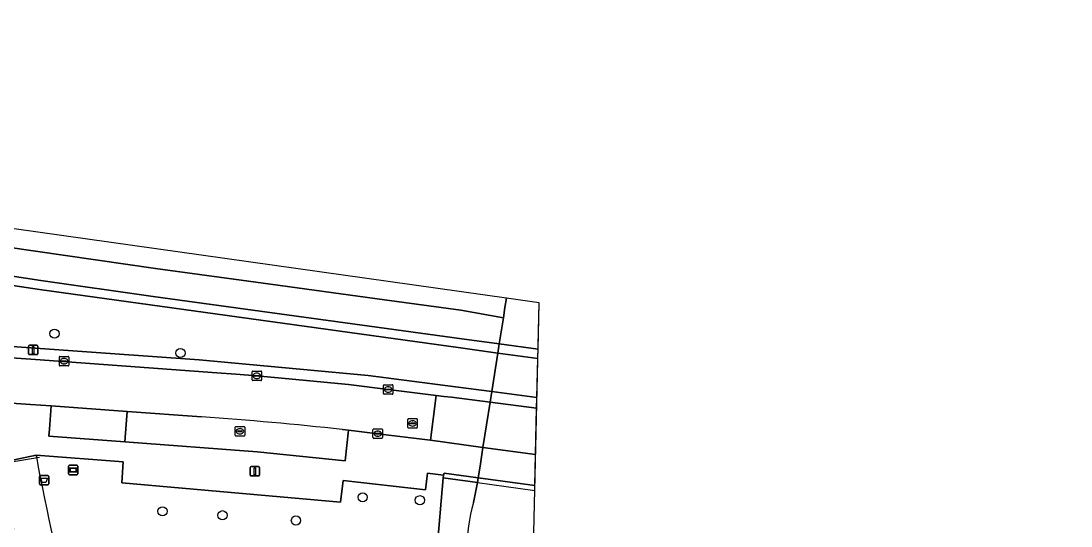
# Model space of a CAD drawing. Extents: x 160203 to 161530, y 379528 to 381797.
# Drawn here: x 161203.9 to 161315.2, y 381703.7 to 381757.1 of the extents above; entities that cross this region are included whole.
import ezdxf

# ---------------------------------------------------------------- set-up
doc = ezdxf.new("R2010")
doc.units = 0
for name, color, linetype in [('IMGEO_Afvalbak', 7, 'Continuous'), ('IMGEO_Berm_groen', 7, 'Continuous'), ('IMGEO_Boom', 7, 'Continuous'), ('IMGEO_Brandkraan', 7, 'Continuous'), ('IMGEO_Dek', 7, 'Continuous'), ('IMGEO_Groenvoorziening', 7, 'Continuous'), ('IMGEO_Hek', 7, 'Continuous'), ('IMGEO_Informatiebord', 7, 'Continuous'), ('IMGEO_Kolk', 7, 'Continuous'), ('IMGEO_Lichtmast', 7, 'Continuous'), ('IMGEO_Muur', 7, 'Continuous'), ('IMGEO_Oever', 7, 'Continuous'), ('IMGEO_Parkeervlak_open', 7, 'Continuous'), ('IMGEO_Rijbaan_lokaal_open', 7, 'Continuous'), ('IMGEO_Rijbaan_regionaal_gesloten', 7, 'Continuous'), ('IMGEO_Rioolput', 7, 'Continuous'), ('IMGEO_Vlaggenmast', 7, 'Continuous'), ('IMGEO_Voetpad_open', 7, 'Continuous'), ('IMGEO_Waterloop', 7, 'Continuous')]:
    doc.layers.add(name, color=color, linetype=linetype)

msp = doc.modelspace()

# ---------------------------------------------------------------- linework, layer by layer
at = {"layer": 'IMGEO_Afvalbak'}
for p, q in [((161205.85, 381708.13), (161205.85, 381708.93)), ((161205.85, 381708.93), (161205.85, 381708.13)), ((161205.95, 381709.03), (161206.74, 381709.03)), ((161206.74, 381709.03), (161205.95, 381709.03)), ((161206.84, 381708.93), (161206.84, 381708.13)), ((161206.84, 381708.13), (161206.84, 381708.93)), ((161206.74, 381708.03), (161205.95, 381708.03)), ((161205.95, 381708.03), (161206.74, 381708.03))]:
    msp.add_line(p, q, dxfattribs=at)
msp.add_lwpolyline([(161206, 381708.74), (161206.7, 381708.74), (161206.55, 381708.27), (161206.14, 381708.27), (161206, 381708.74)], dxfattribs=at)
for centre, start, end in [((161205.95, 381708.93), 90, 180), ((161205.95, 381708.93), 90, 180), ((161205.95, 381708.13), 180, 270), ((161205.95, 381708.13), 180, 270), ((161206.74, 381708.93), 0, 90), ((161206.74, 381708.93), 360, 90), ((161206.74, 381708.13), 270, 0), ((161206.74, 381708.13), 270, 0)]:
    msp.add_arc(centre, 0.1, start, end, dxfattribs=at)
at = {"layer": 'IMGEO_Berm_groen'}
for points in [[(161161.22, 381735.6), (161133.51, 381740.47), (161107.85, 381745.21), (161084.22, 381749.92), (161077.21, 381751.44), (161073.49, 381731.99), (161075.95, 381731.58), (161088.6, 381730.59), (161107.21, 381729.49), (161222.78, 381721.25), (161240.72, 381719.61), (161249.95, 381718.41), (161253.81, 381717.91), (161254.45, 381721.99), (161250.49, 381722.54), (161205.86, 381728.7), (161186.98, 381731.52)], [(161258.7, 381721.4), (161258.72, 381722.41), (161254.6, 381722.96), (161254.45, 381721.99)], [(161258.6, 381717.29), (161258.7, 381721.4), (161254.45, 381721.99), (161253.81, 381717.91)], [(161258.57, 381716.15), (161258.6, 381717.29), (161253.81, 381717.91), (161253.63, 381716.78)]]:
    msp.add_lwpolyline(points, close=True, dxfattribs=at)
for points in [[(161186.98, 381731.52), (161205.86, 381728.7), (161250.49, 381722.54), (161254.45, 381721.99), (161254.6, 381722.96), (161250.62, 381723.5), (161217.92, 381727.99), (161206, 381729.68), (161187.13, 381732.51)], [(161188.28, 381722.5), (161205.46, 381721.3), (161224.66, 381719.89), (161226.68, 381719.74), (161228.91, 381719.57), (161233.78, 381719.12), (161238.62, 381718.64), (161242.83, 381718.13), (161247.93, 381717.5), (161248.73, 381717.4), (161249.54, 381717.3), (161253.63, 381716.78), (161253.81, 381717.91), (161249.95, 381718.41), (161240.72, 381719.61), (161222.78, 381721.25), (161107.21, 381729.49)]]:
    msp.add_lwpolyline(points, dxfattribs=at)
at = {"layer": 'IMGEO_Boom'}
for centre in [(161207.46, 381724.04), (161220.81, 381721.99), (161240.12, 381706.71), (161246.19, 381706.4), (161218.91, 381705.23), (161225.27, 381704.81), (161233.05, 381704.26)]:
    msp.add_circle(centre, 0.489, dxfattribs=at)
at = {"layer": 'IMGEO_Brandkraan'}
for p, q in [((161226.61, 381713.28), (161226.61, 381714.13)), ((161226.69, 381714.21), (161227.54, 381714.21)), ((161226.87, 381713.7), (161226.87, 381713.71)), ((161227.31, 381713.66), (161226.91, 381713.66)), ((161226.92, 381713.75), (161227.31, 381713.75)), ((161227.1, 381713.98), (161227.13, 381713.98)), ((161227.36, 381713.71), (161227.36, 381713.7)), ((161227.62, 381714.13), (161227.62, 381713.28)), ((161227.54, 381713.2), (161226.69, 381713.2)), ((161227.12, 381713.43), (161227.1, 381713.43))]:
    msp.add_line(p, q, dxfattribs=at)
for points in [[(161226.61, 381713.28), (161226.61, 381714.13)], [(161226.69, 381714.21), (161227.54, 381714.21)], [(161227.62, 381714.13), (161227.62, 381713.28)], [(161227.54, 381713.2), (161226.69, 381713.2)]]:
    msp.add_lwpolyline(points, dxfattribs=at)
for centre, radius, start, end in [((161226.69, 381714.13), 0.0765, 91.552, 178.448), ((161226.69, 381714.13), 0.0765, 91.552, 178.448), ((161226.91, 381713.71), 0.0403, 85.8775, 175.7526), ((161226.91, 381713.7), 0.0366, 178.938, 274.7102), ((161227.32, 381713.71), 0.0386, 1.7309, 96.639), ((161227.31, 381713.7), 0.043, 264.8664, 352.4533), ((161227.54, 381714.13), 0.0765, 1.552, 88.448), ((161227.54, 381714.13), 0.0765, 1.552, 88.448), ((161226.69, 381713.28), 0.0765, 181.552, 268.448), ((161226.69, 381713.28), 0.0765, 181.552, 268.448), ((161227.54, 381713.28), 0.0765, 271.552, 358.448), ((161227.54, 381713.28), 0.0765, 271.552, 358.448)]:
    msp.add_arc(centre, radius, start, end, dxfattribs=at)
for centre, major_axis, ratio, start_param, end_param in [((161227.1, 381713.7), (-0.387, 0.002), 0.722429, 4.712389, 7.853982), ((161227.13, 381713.7), (-0.39, 0.002), 0.717154, 1.570796, 4.712389)]:
    msp.add_ellipse(centre, major_axis=major_axis, ratio=ratio, start_param=start_param, end_param=end_param, dxfattribs=at)
at = {"layer": 'IMGEO_Dek'}
msp.add_lwpolyline([(161255.36, 381727.8), (161255.21, 381726.81), (161255.04, 381725.73), (161254.6, 381722.96), (161254.45, 381721.99), (161253.81, 381717.91), (161253.63, 381716.78), (161252.88, 381712), (161252.57, 381710.02), (161252.38, 381708.78), (161252.3, 381708.28), (161258.37, 381707.44), (161258.84, 381727.31)], close=True, dxfattribs=at)
at = {"layer": 'IMGEO_Groenvoorziening'}
msp.add_lwpolyline([(161215.17, 381715.8), (161207.1, 381716.38), (161206.92, 381713.91), (161206.86, 381713.18), (161214.93, 381712.59)], close=True, dxfattribs=at)
msp.add_lwpolyline([(161243.39, 381701.91), (161247.97, 381700.94), (161248.67, 381708.79), (161248.71, 381709.07), (161247.01, 381709.27), (161246.78, 381707.52), (161238.05, 381708.5), (161237.78, 381706.21), (161214.6, 381708.24), (161214.75, 381710.48), (161205.52, 381711.16), (161205.54, 381711.03)], dxfattribs=at)
msp.add_arc((161395.46, 381745.51), 193.03, 190.2899, 201.06, dxfattribs=at)
at = {"layer": 'IMGEO_Hek'}
msp.add_lwpolyline([(161205.86, 381710.92), (161201.59, 381710.22)], dxfattribs=at)
at = {"layer": 'IMGEO_Informatiebord'}
for p, q in [((161208.94, 381709.2), (161208.94, 381710)), ((161208.94, 381710), (161208.94, 381709.2)), ((161209.04, 381710.1), (161209.83, 381710.1)), ((161209.83, 381710.1), (161209.04, 381710.1)), ((161209.93, 381710), (161209.93, 381709.2)), ((161209.93, 381709.2), (161209.93, 381710)), ((161209.83, 381709.1), (161209.04, 381709.1)), ((161209.04, 381709.1), (161209.83, 381709.1))]:
    msp.add_line(p, q, dxfattribs=at)
for points in [[(161209.04, 381709.83), (161209.83, 381709.83), (161209.83, 381709.37), (161209.04, 381709.37), (161209.04, 381709.83)], [(161209.11, 381709.77), (161209.11, 381709.43), (161209.76, 381709.43), (161209.76, 381709.77), (161209.11, 381709.77)]]:
    msp.add_lwpolyline(points, dxfattribs=at)
for centre, start, end in [((161209.04, 381710), 90, 180), ((161209.04, 381710), 90, 180), ((161209.04, 381709.2), 180, 270), ((161209.04, 381709.2), 180, 270), ((161209.83, 381710), 0, 90), ((161209.83, 381710), 360, 90), ((161209.83, 381709.2), 270, 0), ((161209.83, 381709.2), 270, 0)]:
    msp.add_arc(centre, 0.1, start, end, dxfattribs=at)
at = {"layer": 'IMGEO_Kolk'}
for p, q in [((161207.97, 381720.7), (161207.97, 381721.55)), ((161208.04, 381721.63), (161208.89, 381721.63)), ((161208.97, 381721.55), (161208.97, 381720.7)), ((161208.89, 381720.63), (161208.04, 381720.63)), ((161208.22, 381721.12), (161208.22, 381721.13)), ((161208.66, 381721.08), (161208.26, 381721.08)), ((161208.27, 381721.17), (161208.67, 381721.17)), ((161208.45, 381721.41), (161208.48, 381721.41)), ((161208.48, 381720.85), (161208.45, 381720.85)), ((161208.71, 381721.13), (161208.71, 381721.12)), ((161228.41, 381719.15), (161228.41, 381720)), ((161228.48, 381720.08), (161229.34, 381720.08)), ((161228.67, 381719.57), (161228.67, 381719.58)), ((161228.71, 381719.62), (161229.11, 381719.62)), ((161229.11, 381719.53), (161228.71, 381719.53)), ((161228.9, 381719.85), (161228.92, 381719.85)), ((161228.92, 381719.3), (161228.9, 381719.3)), ((161229.15, 381719.58), (161229.15, 381719.57)), ((161229.41, 381720), (161229.41, 381719.15)), ((161229.34, 381719.07), (161228.48, 381719.07)), ((161242.33, 381717.7), (161242.33, 381718.55)), ((161242.41, 381718.63), (161243.26, 381718.63)), ((161242.59, 381718.12), (161242.59, 381718.13)), ((161242.63, 381718.17), (161243.03, 381718.17)), ((161243.03, 381718.08), (161242.63, 381718.08)), ((161242.82, 381718.41), (161242.85, 381718.41)), ((161243.08, 381718.13), (161243.08, 381718.12)), ((161243.33, 381718.55), (161243.33, 381717.7)), ((161243.26, 381717.63), (161242.41, 381717.63)), ((161242.84, 381717.85), (161242.82, 381717.85)), ((161241.22, 381713.03), (161241.22, 381713.88)), ((161241.3, 381713.95), (161242.15, 381713.95)), ((161241.71, 381713.73), (161241.73, 381713.73)), ((161242.22, 381713.88), (161242.22, 381713.03)), ((161242.15, 381712.95), (161241.3, 381712.95)), ((161241.48, 381713.45), (161241.48, 381713.46)), ((161241.52, 381713.5), (161241.92, 381713.5)), ((161241.92, 381713.41), (161241.52, 381713.41)), ((161241.73, 381713.17), (161241.71, 381713.17)), ((161241.96, 381713.46), (161241.96, 381713.45))]:
    msp.add_line(p, q, dxfattribs=at)
for points in [[(161207.97, 381720.7), (161207.97, 381721.55)], [(161208.04, 381721.63), (161208.89, 381721.63)], [(161208.97, 381721.55), (161208.97, 381720.7)], [(161208.89, 381720.63), (161208.04, 381720.63)], [(161228.41, 381719.15), (161228.41, 381720)], [(161228.48, 381720.08), (161229.34, 381720.08)], [(161229.41, 381720), (161229.41, 381719.15)], [(161229.34, 381719.07), (161228.48, 381719.07)], [(161242.33, 381717.7), (161242.33, 381718.55)], [(161242.41, 381718.63), (161243.26, 381718.63)], [(161243.33, 381718.55), (161243.33, 381717.7)], [(161243.26, 381717.63), (161242.41, 381717.63)], [(161241.22, 381713.03), (161241.22, 381713.88)], [(161241.3, 381713.95), (161242.15, 381713.95)], [(161242.22, 381713.88), (161242.22, 381713.03)], [(161242.15, 381712.95), (161241.3, 381712.95)]]:
    msp.add_lwpolyline(points, dxfattribs=at)
for centre, radius, start, end in [((161208.04, 381721.55), 0.0765, 91.552, 178.448), ((161208.04, 381721.55), 0.0765, 91.552, 178.448), ((161208.89, 381721.55), 0.0765, 1.552, 88.448), ((161208.89, 381721.55), 0.0765, 1.552, 88.448), ((161208.04, 381720.7), 0.0765, 181.552, 268.448), ((161208.04, 381720.7), 0.0765, 181.552, 268.448), ((161208.27, 381721.13), 0.0403, 85.8775, 175.7526), ((161208.26, 381721.12), 0.0366, 178.938, 274.7102), ((161208.67, 381721.13), 0.043, 264.8664, 352.4533), ((161208.67, 381721.13), 0.0386, 1.7309, 96.639), ((161208.89, 381720.7), 0.0765, 271.552, 358.448), ((161208.89, 381720.7), 0.0765, 271.552, 358.448), ((161228.49, 381720), 0.0765, 91.552, 178.448), ((161228.49, 381720), 0.0765, 91.552, 178.448), ((161228.71, 381719.58), 0.0403, 85.8775, 175.7526), ((161228.71, 381719.57), 0.0366, 178.938, 274.7102), ((161229.11, 381719.58), 0.0386, 1.7309, 96.639), ((161229.11, 381719.57), 0.043, 264.8664, 352.4533), ((161229.33, 381720), 0.0765, 1.552, 88.448), ((161229.33, 381720), 0.0765, 1.552, 88.448), ((161228.49, 381719.15), 0.0765, 181.552, 268.448), ((161228.49, 381719.15), 0.0765, 181.552, 268.448), ((161229.33, 381719.15), 0.0765, 271.552, 358.448), ((161229.33, 381719.15), 0.0765, 271.552, 358.448), ((161242.41, 381718.55), 0.0765, 91.552, 178.448), ((161242.41, 381718.55), 0.0765, 91.552, 178.448), ((161242.63, 381718.13), 0.0403, 85.8775, 175.7526), ((161242.63, 381718.12), 0.0366, 178.938, 274.7102), ((161243.04, 381718.13), 0.0386, 1.7309, 96.639), ((161243.03, 381718.13), 0.043, 264.8664, 352.4533), ((161243.26, 381718.55), 0.0765, 1.552, 88.448), ((161243.26, 381718.55), 0.0765, 1.552, 88.448), ((161242.41, 381717.7), 0.0765, 181.552, 268.448), ((161242.41, 381717.7), 0.0765, 181.552, 268.448), ((161243.26, 381717.7), 0.0765, 271.552, 358.448), ((161243.26, 381717.7), 0.0765, 271.552, 358.448), ((161241.3, 381713.88), 0.0765, 91.552, 178.448), ((161241.3, 381713.88), 0.0765, 91.552, 178.448), ((161242.15, 381713.88), 0.0765, 1.552, 88.448), ((161242.15, 381713.88), 0.0765, 1.552, 88.448), ((161241.3, 381713.03), 0.0765, 181.552, 268.448), ((161241.3, 381713.03), 0.0765, 181.552, 268.448), ((161241.52, 381713.46), 0.0403, 85.8775, 175.7526), ((161241.52, 381713.45), 0.0366, 178.938, 274.7102), ((161241.93, 381713.46), 0.0386, 1.7309, 96.639), ((161241.92, 381713.45), 0.043, 264.8664, 352.4533), ((161242.15, 381713.03), 0.0765, 271.552, 358.448), ((161242.15, 381713.03), 0.0765, 271.552, 358.448)]:
    msp.add_arc(centre, radius, start, end, dxfattribs=at)
for centre, major_axis, ratio, start_param, end_param in [((161208.45, 381721.13), (-0.387, 0.002), 0.722429, 4.712389, 7.853982), ((161208.48, 381721.13), (-0.39, 0.002), 0.717154, 1.570796, 4.712389), ((161228.9, 381719.57), (-0.387, 0.002), 0.722429, 4.712389, 7.853982), ((161228.92, 381719.57), (-0.39, 0.002), 0.717154, 1.570796, 4.712389), ((161242.82, 381718.13), (-0.387, 0.002), 0.722429, 4.712389, 7.853982), ((161242.84, 381718.13), (-0.39, 0.002), 0.717154, 1.570796, 4.712389), ((161241.71, 381713.45), (-0.387, 0.002), 0.722429, 4.712389, 7.853982), ((161241.73, 381713.45), (-0.39, 0.002), 0.717154, 1.570796, 4.712389)]:
    msp.add_ellipse(centre, major_axis=major_axis, ratio=ratio, start_param=start_param, end_param=end_param, dxfattribs=at)
at = {"layer": 'IMGEO_Lichtmast'}
for p, q in [((161228.2, 381709.07), (161228.2, 381709.86)), ((161228.2, 381709.86), (161228.2, 381709.07)), ((161228.3, 381709.96), (161229.09, 381709.96)), ((161229.09, 381709.96), (161228.3, 381709.96)), ((161229.19, 381709.86), (161229.19, 381709.07)), ((161229.19, 381709.07), (161229.19, 381709.86)), ((161229.09, 381708.97), (161228.3, 381708.97)), ((161228.3, 381708.97), (161229.09, 381708.97))]:
    msp.add_line(p, q, dxfattribs=at)
msp.add_lwpolyline([(161228.62, 381709.84), (161228.77, 381709.84), (161228.77, 381709.09), (161228.62, 381709.09), (161228.62, 381709.84)], dxfattribs=at)
for centre, start, end in [((161228.3, 381709.86), 90, 180), ((161228.3, 381709.86), 90, 180), ((161229.09, 381709.86), 0, 90), ((161229.09, 381709.86), 360, 90), ((161228.3, 381709.07), 180, 270), ((161228.3, 381709.07), 180, 270), ((161229.09, 381709.07), 270, 0), ((161229.09, 381709.07), 270, 0)]:
    msp.add_arc(centre, 0.1, start, end, dxfattribs=at)
at = {"layer": 'IMGEO_Muur'}
for points in [[(161248.75, 381709.27), (161248.71, 381709.07), (161248.67, 381708.79), (161252.3, 381708.28), (161252.38, 381708.78)], [(161258.38, 381707.96), (161252.38, 381708.78), (161252.3, 381708.28), (161258.37, 381707.44)]]:
    msp.add_lwpolyline(points, close=True, dxfattribs=at)
at = {"layer": 'IMGEO_Oever'}
msp.add_lwpolyline([(161251.87, 381706.15), (161252.3, 381708.28), (161248.67, 381708.79), (161247.97, 381700.94), (161247.89, 381700.03), (161247.89, 381693.38), (161250.55, 381684.57), (161250.81, 381684.51), (161251.76, 381684.32), (161254.19, 381683.23), (161252.24, 381693.02)], dxfattribs=at)
msp.add_arc((161271.83, 381700.67), 20.7, 164.6501, 178.5763, dxfattribs=at)
at = {"layer": 'IMGEO_Parkeervlak_open'}
for points in [[(161223.03, 381715.24), (161215.17, 381715.8), (161214.93, 381712.59), (161228.95, 381711.52), (161238.28, 381710.59), (161238.64, 381713.82)], [(161238.64, 381713.82), (161237.97, 381713.9)]]:
    msp.add_lwpolyline(points, dxfattribs=at)
msp.add_arc((161195.29, 381321.49), 394.72, 83.7928, 85.9698, dxfattribs=at)
at = {"layer": 'IMGEO_Rijbaan_lokaal_open'}
for points in [[(161156.4, 381724.75), (161156.09, 381719.96), (161187.61, 381717.77), (161193.3, 381717.34), (161199.27, 381716.94), (161204.93, 381716.53), (161207.1, 381716.38), (161215.17, 381715.8), (161223.03, 381715.24)], [(161237.97, 381713.9), (161238.64, 381713.82), (161241.72, 381713.45), (161247.01, 381712.8), (161247.32, 381712.76), (161247.93, 381717.5), (161242.83, 381718.13), (161238.62, 381718.64), (161233.78, 381719.12), (161228.91, 381719.57), (161226.68, 381719.74), (161224.66, 381719.89), (161205.46, 381721.3), (161188.28, 381722.5), (161156.4, 381724.75)], [(161205.54, 381711.03), (161205.52, 381711.16), (161201.84, 381710.39), (161203.11, 381703.34)]]:
    msp.add_lwpolyline(points, dxfattribs=at)
for points in [[(161253.63, 381716.78), (161249.54, 381717.3), (161248.73, 381717.4), (161247.93, 381717.5), (161247.32, 381712.76), (161252.88, 381712)], [(161258.46, 381711.23), (161258.57, 381716.15), (161253.63, 381716.78), (161252.88, 381712)]]:
    msp.add_lwpolyline(points, close=True, dxfattribs=at)
for centre, radius, start, end in [((161195.29, 381321.49), 394.72, 83.7928, 85.9698), ((161395.46, 381745.51), 193.03, 190.2899, 201.06)]:
    msp.add_arc(centre, radius, start, end, dxfattribs=at)
at = {"layer": 'IMGEO_Rijbaan_regionaal_gesloten'}
for points in [[(161255.36, 381727.8), (161186.09, 381737.53), (161109.16, 381750.8), (161078.3, 381757.14), (161077.95, 381755.32), (161078.23, 381755.25), (161090.27, 381752.77), (161106.22, 381749.56), (161122.22, 381746.56), (161137.82, 381743.68), (161150.01, 381741.54), (161162.17, 381739.47), (161177.88, 381736.95), (161190.06, 381735.09), (161202.27, 381733.22), (161218.15, 381730.95), (161230.36, 381729.27), (161242.45, 381727.61), (161250.52, 381726.52), (161255.04, 381725.73), (161255.21, 381726.81), (161255.36, 381727.8)], [(161187.13, 381732.51), (161206, 381729.68), (161217.92, 381727.99), (161250.62, 381723.5), (161254.6, 381722.96), (161255.04, 381725.73), (161250.52, 381726.52), (161242.45, 381727.61), (161230.36, 381729.27), (161218.15, 381730.95), (161202.27, 381733.22)]]:
    msp.add_lwpolyline(points, dxfattribs=at)
msp.add_lwpolyline([(161255.36, 381727.8), (161255.21, 381726.81), (161255.04, 381725.73), (161254.6, 381722.96), (161258.72, 381722.41), (161258.84, 381727.31)], close=True, dxfattribs=at)
at = {"layer": 'IMGEO_Rioolput'}
for p, q in [((161244.91, 381714.11), (161244.91, 381714.97)), ((161244.99, 381715.04), (161245.84, 381715.04)), ((161245.4, 381714.82), (161245.43, 381714.82)), ((161245.92, 381714.97), (161245.92, 381714.11)), ((161245.84, 381714.04), (161244.99, 381714.04)), ((161245.17, 381714.53), (161245.17, 381714.55)), ((161245.61, 381714.5), (161245.21, 381714.5)), ((161245.22, 381714.58), (161245.61, 381714.58)), ((161245.42, 381714.26), (161245.4, 381714.26)), ((161245.66, 381714.55), (161245.66, 381714.53))]:
    msp.add_line(p, q, dxfattribs=at)
for points in [[(161244.91, 381714.11), (161244.91, 381714.97)], [(161244.99, 381715.04), (161245.84, 381715.04)], [(161245.92, 381714.97), (161245.92, 381714.11)], [(161245.84, 381714.04), (161244.99, 381714.04)]]:
    msp.add_lwpolyline(points, dxfattribs=at)
for centre, radius, start, end in [((161244.99, 381714.96), 0.0765, 91.552, 178.448), ((161244.99, 381714.96), 0.0765, 91.552, 178.448), ((161245.84, 381714.96), 0.0765, 1.552, 88.448), ((161245.84, 381714.96), 0.0765, 1.552, 88.448), ((161244.99, 381714.12), 0.0765, 181.552, 268.448), ((161244.99, 381714.12), 0.0765, 181.552, 268.448), ((161245.21, 381714.54), 0.0403, 85.8775, 175.7526), ((161245.21, 381714.53), 0.0366, 178.938, 274.7102), ((161245.62, 381714.54), 0.0386, 1.7309, 96.639), ((161245.61, 381714.54), 0.043, 264.8664, 352.4533), ((161245.84, 381714.12), 0.0765, 271.552, 358.448), ((161245.84, 381714.12), 0.0765, 271.552, 358.448)]:
    msp.add_arc(centre, radius, start, end, dxfattribs=at)
for centre, major_axis, ratio, start_param, end_param in [((161245.4, 381714.54), (-0.387, 0.002), 0.722429, 4.712389, 7.853982), ((161245.43, 381714.54), (-0.39, 0.002), 0.717154, 1.570796, 4.712389)]:
    msp.add_ellipse(centre, major_axis=major_axis, ratio=ratio, start_param=start_param, end_param=end_param, dxfattribs=at)
at = {"layer": 'IMGEO_Vlaggenmast'}
for p, q in [((161204.7, 381721.92), (161204.7, 381722.72)), ((161204.7, 381722.72), (161204.7, 381721.92)), ((161204.8, 381722.82), (161205.59, 381722.82)), ((161205.59, 381722.82), (161204.8, 381722.82)), ((161205.69, 381722.72), (161205.69, 381721.92)), ((161205.69, 381721.92), (161205.69, 381722.72)), ((161205.59, 381721.82), (161204.8, 381721.82)), ((161204.8, 381721.82), (161205.59, 381721.82))]:
    msp.add_line(p, q, dxfattribs=at)
msp.add_lwpolyline([(161205.12, 381722.69), (161205.27, 381722.69), (161205.27, 381721.94), (161205.12, 381721.94), (161205.12, 381722.69)], dxfattribs=at)
for centre, start, end in [((161204.8, 381722.72), 90, 180), ((161204.8, 381722.72), 90, 180), ((161205.59, 381722.72), 0, 90), ((161205.59, 381722.72), 360, 90), ((161204.8, 381721.92), 180, 270), ((161204.8, 381721.92), 180, 270), ((161205.59, 381721.92), 270, 0), ((161205.59, 381721.92), 270, 0)]:
    msp.add_arc(centre, 0.1, start, end, dxfattribs=at)
at = {"layer": 'IMGEO_Voetpad_open'}
msp.add_lwpolyline([(161201.84, 381710.39), (161205.52, 381711.16), (161214.75, 381710.48), (161214.6, 381708.24), (161237.78, 381706.21), (161238.05, 381708.5), (161246.78, 381707.52), (161247.01, 381709.27), (161248.71, 381709.07), (161248.75, 381709.27), (161252.38, 381708.78), (161252.57, 381710.02), (161252.88, 381712), (161247.32, 381712.76), (161247.01, 381712.8), (161241.72, 381713.45), (161238.64, 381713.82), (161238.28, 381710.59), (161228.95, 381711.52), (161214.93, 381712.59), (161206.86, 381713.18), (161206.92, 381713.91), (161207.1, 381716.38), (161204.93, 381716.53), (161199.27, 381716.94)], dxfattribs=at)
msp.add_lwpolyline([(161258.38, 381707.96), (161258.46, 381711.23), (161252.88, 381712), (161252.57, 381710.02), (161252.38, 381708.78)], close=True, dxfattribs=at)
at = {"layer": 'IMGEO_Waterloop'}
for points in [[(161255.36, 381727.8), (161255.21, 381726.81), (161255.04, 381725.73), (161254.6, 381722.96), (161254.45, 381721.99), (161253.81, 381717.91), (161253.63, 381716.78), (161252.88, 381712), (161252.57, 381710.02), (161252.38, 381708.78), (161252.3, 381708.28), (161251.87, 381706.15)], [(161420.71, 381460.6), (161314.51, 381459.15), (161293.28, 381614.07), (161257.97, 381690.76), (161258.84, 381727.31), (161255.36, 381727.8)]]:
    msp.add_lwpolyline(points, dxfattribs=at)
msp.add_arc((161271.83, 381700.67), 20.7, 164.6501, 178.5763, dxfattribs=at)

doc.saveas('drawing.dxf')
